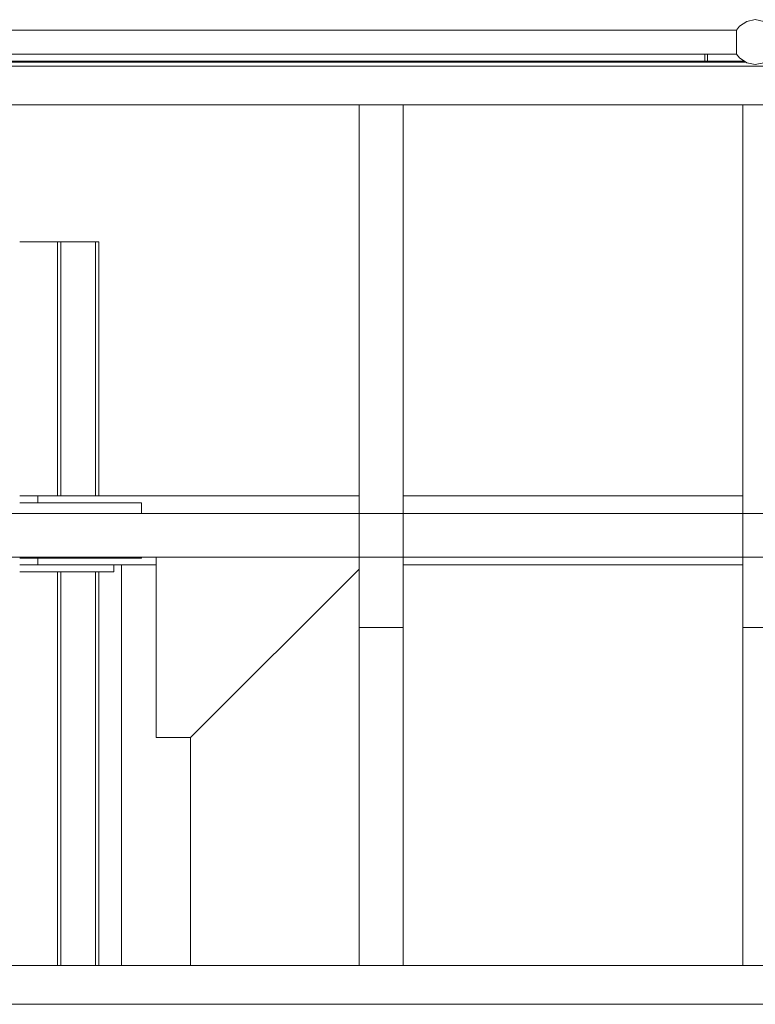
# Model space of a CAD drawing. Header units: millimetres. Extents: x 53746 to 116821, y -810352 to -765802.
# Tile 283 of 347: x 88912 to 89977, y -773224 to -771798. Entities that reach past the tile are written whole.
import ezdxf

# ---------------------------------------------------------------- set-up
doc = ezdxf.new("R2010")
doc.units = ezdxf.units.MM
doc.header["$MEASUREMENT"] = 0
for name, color, linetype, lineweight in [('Main Cradle Rails', 7, 'Continuous', 0), ('Side Cradle Stbd', 7, 'Continuous', 0), ('Side Cradle Tower Platform', 7, 'Continuous', 0), ('Side Slip Rails', 7, 'Continuous', 0)]:
    doc.layers.add(name, color=color, linetype=linetype, lineweight=lineweight)

# ---------------------------------------------------------------- blocks, each defined once
blk = doc.blocks.new('*U57')
at = {"layer": 'Side Cradle Stbd', "color": 7, "linetype": 'Continuous', "lineweight": 0}
for p, q in [((3655, 15589.3), (3628.8, 15589.3)), ((4120.3, 15589.3), (3655, 15589.3)), ((4675.3, 15589.3), (4183.8, 15589.3)), ((3805, 15579.3), (3628.8, 15579.3)), ((3805, 15564), (3805, 15579.3)), ((3628.8, 15499.3), (3805, 15499.3)), ((3805, 15499.3), (3805, 15500.5)), ((3655, 15489.3), (3628.8, 15489.3)), ((3826.2, 15489.3), (3655, 15489.3)), ((3765, 15479.3), (3765, 15489.3)), ((3776.2, 14909.3), (3776.2, 15489.3)), ((4675.3, 15489.3), (4183.8, 15489.3)), ((3765, 15479.3), (3740.5, 15479.3)), ((3876.2, 14909.3), (3876.2, 15239.3))]:
    blk.add_line(p, q, dxfattribs=at)
at = {"layer": 'Side Cradle Stbd', "color": 7, "linetype": 'Continuous', "lineweight": 0, "flags": 128}
for points in [[(3655, 15589.3), (3655, 15589.3), (3655, 15579.3)], [(3655, 15499.3), (3655, 15489.3), (3655, 15489.3)], [(3826.2, 15500.5), (3826.2, 15239.3), (3876.2, 15239.3), (4120.3, 15483.4)], [(3740.5, 15479.3), (3655, 15479.3), (3628.8, 15479.3)]]:
    blk.add_lwpolyline(points, dxfattribs=at)
at = {"layer": 'Side Cradle Tower Platform', "color": 7, "linetype": 'Continuous', "lineweight": 0}
for p, q in [((3310.1, 16263.8), (4666.2, 16263.8)), ((4666.3, 16262.8), (4666.3, 16262.4)), ((4666.3, 16254.4), (4666.3, 16253)), ((4666.2, 16248), (4666.2, 16246.3)), ((4666.3, 16239.6), (4666.3, 16235.4)), ((4666.2, 16228.8), (3310.1, 16228.8)), ((4620.5, 16218.8), (4620.5, 16228.8)), ((4624.5, 16228.8), (4624.5, 16218.8)), ((4666.2, 16229.1), (4666.2, 16228.8)), ((3060.3, 16211.3), (9148.3, 16211.3)), ((4679.6, 16217.3), (3296.8, 16217.3)), ((3340.3, 16218.8), (4677.3, 16218.8)), ((5704.3, 16155.3), (3073.8, 16155.3)), ((4120.3, 16155.3), (4120.3, 15399)), ((4183.8, 15399), (4183.8, 16155.3)), ((4183.8, 16155.3), (4183.8, 16155.3)), ((4675.3, 16155.3), (4675.3, 15399)), ((9134.8, 15564), (3073.8, 15564)), ((3073.8, 15500.5), (9134.8, 15500.5)), ((4183.8, 15500.5), (4183.8, 15500.5)), ((4183.8, 15399), (4120.3, 15399)), ((4120.3, 14909.3), (4120.3, 15399)), ((4183.8, 14909.3), (4183.8, 15399)), ((4738.8, 15399), (4675.3, 15399)), ((4675.3, 14909.3), (4675.3, 15399)), ((3073.8, 14909.3), (6104.3, 14909.3)), ((3060.3, 14853.3), (9148.3, 14853.3))]:
    blk.add_line(p, q, dxfattribs=at)
at = {"layer": 'Side Cradle Tower Platform', "color": 7, "linetype": 'Continuous', "lineweight": 0, "flags": 128}
for points in [[(4720.9, 16263.8), (4716.5, 16269.2), (4706, 16276.3), (4693.5, 16278.8), (4681.1, 16276.3), (4670.6, 16269.2), (4666.2, 16263.8)], [(4666.2, 16263.8), (4666.3, 16263.6), (4666.3, 16262.8)], [(4666.3, 16262.4), (4666.2, 16262.3), (4666.2, 16259.6)], [(4666.2, 16259.6), (4666.2, 16258.8), (4666.4, 16258.6)], [(4666.3, 16253), (4666.3, 16252.9), (4666.2, 16252.3), (4666.2, 16248)], [(4666.4, 16258.6), (4666.4, 16258.5), (4666.3, 16257.9), (4666.3, 16257.6), (4666.3, 16257.6), (4666.3, 16254.4)], [(4666.2, 16246.3), (4666.3, 16245.7), (4666.3, 16241.3)], [(4666.3, 16241.3), (4666.3, 16239.6), (4666.3, 16239.6)], [(4666.4, 16233.9), (4666.2, 16233.7), (4666.2, 16231.1)], [(4666.2, 16231.1), (4666.2, 16230.2), (4666.3, 16230.1)], [(4666.3, 16230.1), (4666.2, 16230), (4666.2, 16229.1)], [(4720.9, 16228.8), (4716.5, 16223.3), (4706, 16216.2), (4693.5, 16213.8), (4681.1, 16216.2), (4670.6, 16223.3), (4666.2, 16228.8)], [(4666.3, 16235.4), (4666.3, 16234.9), (4666.3, 16234.9), (4666.3, 16234.6), (4666.4, 16234), (4666.4, 16233.9)]]:
    blk.add_lwpolyline(points, dxfattribs=at)
at = {"layer": 'Side Slip Rails', "color": 7, "linetype": 'Continuous', "lineweight": 0}
for p, q in [((3683.4, 15957), (3683.4, 15589.3)), ((3688.4, 15957), (3688.4, 15589.3)), ((3738.7, 15957), (3738.7, 15589.3)), ((3743.4, 15957), (3743.4, 15589.3)), ((3683.4, 15479.3), (3683.4, 14909.3)), ((3688.4, 15479.3), (3688.4, 14909.3)), ((3738.7, 15479.3), (3738.7, 14909.3)), ((3743.4, 15479.3), (3743.4, 14909.3))]:
    blk.add_line(p, q, dxfattribs=at)
at = {"layer": 'Side Slip Rails', "color": 7, "linetype": 'Continuous', "lineweight": 0, "flags": 128}
for points in [[(3628.8, 15957), (3683.4, 15957), (3685.3, 15957), (3686.9, 15957), (3688, 15957), (3688.4, 15957), (3688.4, 15957)], [(3688.4, 15957), (3738.7, 15957), (3740.5, 15957), (3742, 15957), (3743, 15957), (3743.4, 15957), (3743.4, 15957)]]:
    blk.add_lwpolyline(points, dxfattribs=at)

msp = doc.modelspace()

# ---------------------------------------------------------------- block references
at = {"layer": 'Main Cradle Rails', "color": 7, "linetype": 'Continuous', "lineweight": 0}
msp.add_blockref('*U57', (85283.05, -788076.95), dxfattribs=at)

doc.saveas('drawing.dxf')
